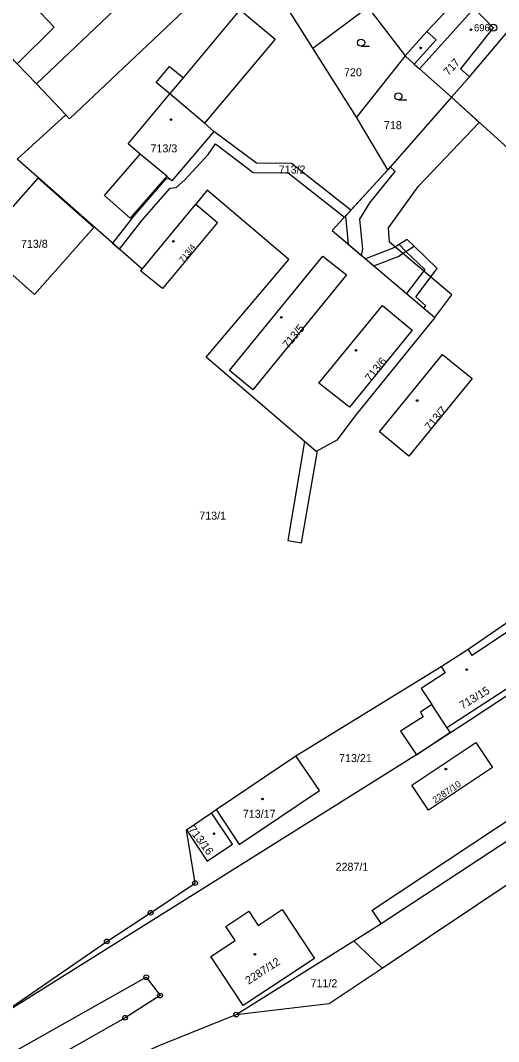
# Model space of a CAD drawing. Extents: x -504988 to -494607, y -1123820 to -1114018.
# Drawn here: x -497098.9 to -496997.3, y -1120700.3 to -1120483.5 of the extents above; entities that cross this region are included whole.
import ezdxf

# ---------------------------------------------------------------- set-up
doc = ezdxf.new("R2010")
doc.units = 0
for name, color, linetype in [('Hranice parcel', 7, 'Continuous'), ('Parcelní čísla', 7, 'Continuous'), ('Vnitřní kresba', 7, 'Continuous'), ('Věcná břemena k části', 7, 'Continuous'), ('Značky bodu BP', 7, 'Continuous'), ('Značky budov', 7, 'Continuous'), ('Značky kultur', 7, 'Continuous')]:
    doc.layers.add(name, color=color, linetype=linetype)

msp = doc.modelspace()

# ---------------------------------------------------------------- linework, layer by layer
at = {"layer": 'Hranice parcel'}
for p, q in [((-497036.74, -1120489.41), (-497045.24, -1120475.9)), ((-497027.49, -1120504.03), (-497036.74, -1120489.41)), ((-497017.14, -1120491.02), (-497027.49, -1120504.03)), ((-496992.06, -1120513.61), (-497007.31, -1120499.8)), ((-497089.26, -1120503.55), (-497099.54, -1120513)), ((-497020.79, -1120515.21), (-497027.49, -1120504.03)), ((-497073.03, -1120536.32), (-497099.54, -1120513)), ((-497020.79, -1120515.21), (-497032.63, -1120528.13)), ((-497073.03, -1120536.32), (-497061.59, -1120522.52)), ((-497032.63, -1120528.13), (-497010.83, -1120546.57)), ((-497029.57, -1120537.52), (-497049.49, -1120561.97)), ((-497036.02, -1120575.05), (-497059.4, -1120555.02)), ((-497003.77, -1120617.01), (-496995.6, -1120611.41)), ((-497009.5, -1120620.68), (-497003.77, -1120617.01)), ((-497040.34, -1120639.64), (-497009.5, -1120620.68)), ((-497014.72, -1120639.43), (-497106.09, -1120696.67)), ((-497057.29, -1120651.05), (-497040.34, -1120639.64)), ((-497022.21, -1120675.27), (-496969.26, -1120640.45)), ((-497058.26, -1120651.79), (-497057.29, -1120651.05)), ((-497063.61, -1120655.36), (-497058.26, -1120651.79)), ((-497061.78, -1120666.7), (-497063.61, -1120655.36)), ((-497028.03, -1120678.93), (-497022.21, -1120675.27)), ((-497106.09, -1120696.67), (-497080.53, -1120679.07)), ((-497053.03, -1120694.62), (-497028.03, -1120678.93)), ((-497069.38, -1120701.19), (-497053.03, -1120694.62))]:
    msp.add_line(p, q, dxfattribs=at)
for points in [[(-497158.04, -1120431.67), (-497099.59, -1120492.76), (-497095.5, -1120496.96), (-497089.26, -1120503.55)], [(-497051.44, -1120469.37), (-497088.42, -1120504.44), (-497089.26, -1120503.55)], [(-497000.39, -1120472.99), (-497012.51, -1120485.88), (-497017.14, -1120491.02)], [(-497059.79, -1120505.34), (-497057.75, -1120507.09), (-497066.7, -1120517.58), (-497067.75, -1120516.57), (-497075.56, -1120525.53), (-497081, -1120520.69), (-497073.41, -1120511.92), (-497075.98, -1120509.69), (-497067.16, -1120499.13), (-497070.05, -1120496.71), (-497067.17, -1120493.26), (-497064.25, -1120495.69), (-497052.18, -1120481.23), (-497044.72, -1120487.47), (-497059.79, -1120505.34)], [(-497036.74, -1120489.41), (-497025.04, -1120480.72), (-497017.14, -1120491.02)], [(-497007.31, -1120499.8), (-497003.46, -1120495.51), (-496991.45, -1120481.25)], [(-497017.14, -1120491.02), (-497015.18, -1120492.8), (-497014.07, -1120493.79), (-497007.31, -1120499.8)], [(-497007.31, -1120499.8), (-497017.35, -1120511.28), (-497020.79, -1120515.21)], [(-497083.31, -1120527.46), (-497095.9, -1120541.68), (-497107.7, -1120531.23), (-497095.13, -1120517.03), (-497083.31, -1120527.46)], [(-497059.4, -1120555.02), (-497041.84, -1120534.29), (-497059.23, -1120519.55), (-497061.59, -1120522.52)], [(-497061.59, -1120522.52), (-497057.01, -1120526.41), (-497068.66, -1120540.4), (-497073.31, -1120536.74), (-497073.03, -1120536.32)], [(-497049.49, -1120561.97), (-497054.46, -1120557.86), (-497034.59, -1120533.58), (-497029.57, -1120537.52)], [(-497028.94, -1120565.63), (-497035.45, -1120560.53), (-497021.94, -1120544.05), (-497015.66, -1120549.28), (-497028.94, -1120565.63)], [(-497010.83, -1120546.57), (-497027.54, -1120567.21), (-497031.62, -1120572.67), (-497036.02, -1120575.05)], [(-497009.16, -1120554.45), (-497002.92, -1120559.57), (-497016.38, -1120576.03), (-497022.59, -1120570.89), (-497009.16, -1120554.45)], [(-497022.03, -1120684.74), (-496961.65, -1120644.41), (-496886.64, -1120597.59), (-496881.11, -1120595.42), (-496871.51, -1120600.1)], [(-497014.72, -1120639.43), (-497007.53, -1120634.67), (-497008.27, -1120633.64), (-496989.5, -1120621.46), (-496994.97, -1120613.04), (-497002.87, -1120618.34), (-497003.77, -1120617.01)], [(-496974.34, -1120620.98), (-496975.31, -1120621.59), (-496978.97, -1120616.02), (-497003.25, -1120632), (-497014.72, -1120639.43)], [(-497009.5, -1120620.68), (-497008.62, -1120622.02), (-497013.7, -1120625.35), (-497011.46, -1120628.78), (-497013.9, -1120630.38), (-497013.28, -1120631.35), (-497018.1, -1120634.44), (-497014.72, -1120639.43)], [(-497022.21, -1120675.27), (-497024.15, -1120672.41), (-496971.29, -1120637.49)], [(-497012.15, -1120651.23), (-497015.7, -1120645.89), (-497002.09, -1120636.84), (-496998.54, -1120642.16), (-497012.15, -1120651.23)], [(-497057.29, -1120651.05), (-497052.37, -1120658.46), (-497035.34, -1120647.02), (-497040.34, -1120639.64)], [(-497063.61, -1120655.36), (-497059.2, -1120662), (-497053.81, -1120658.42), (-497058.26, -1120651.79)], [(-497080.53, -1120679.07), (-497071.21, -1120672.99), (-497061.78, -1120666.7)], [(-497043.23, -1120672.3), (-497036.36, -1120682.67), (-497051.52, -1120692.69), (-497058.4, -1120682.3), (-497053.26, -1120678.91), (-497055.24, -1120675.91), (-497050.34, -1120672.68), (-497048.36, -1120675.68), (-497043.23, -1120672.3)], [(-497028.03, -1120678.93), (-497026.8, -1120680.12), (-497022.03, -1120684.74)], [(-497053.03, -1120694.62), (-497038.17, -1120692.84), (-497033.27, -1120692.25), (-497022.03, -1120684.74)], [(-497101.56, -1120703.26), (-497072.16, -1120686.67), (-497069.22, -1120690.57), (-497076.66, -1120695.27), (-497115.06, -1120717.1), (-497112.95, -1120720.61), (-497094.64, -1120712.57), (-497069.38, -1120701.19)]]:
    msp.add_lwpolyline(points, dxfattribs=at)
at = {"layer": 'Vnitřní kresba'}
for p, q in [((-497095.5, -1120496.96), (-497051.82, -1120455.54)), ((-497096.02, -1120480.44), (-497091.7, -1120484.96)), ((-497009.44, -1120488.65), (-497002.46, -1120480.91)), ((-497002.46, -1120480.91), (-496998.4, -1120485.05)), ((-497091.7, -1120484.96), (-497099.59, -1120492.76)), ((-497012.51, -1120485.88), (-497010.54, -1120487.65)), ((-496998.4, -1120485.05), (-497005.37, -1120493.79)), ((-497010.54, -1120487.65), (-497015.18, -1120492.8)), ((-497014.07, -1120493.79), (-497009.44, -1120488.65)), ((-497005.37, -1120493.79), (-497003.46, -1120495.51)), ((-497067.16, -1120499.13), (-497064.25, -1120495.69)), ((-497059.79, -1120505.34), (-497067.16, -1120499.13)), ((-497067.75, -1120516.57), (-497073.41, -1120511.92)), ((-497008.27, -1120633.64), (-497011.46, -1120628.78))]:
    msp.add_line(p, q, dxfattribs=at)
at = {"layer": 'Věcná břemena k části'}
for points in [[(-497007.2, -1120541.79), (-497020.43, -1120530.59), (-497020.64, -1120527.55), (-497014.27, -1120518.72), (-497001.4, -1120505.15), (-497007.31, -1120499.8), (-497017.35, -1120511.28), (-497020.79, -1120515.21), (-497032.63, -1120528.13), (-497010.83, -1120546.57)], [(-497029.84, -1120525.09), (-497028.69, -1120523.83), (-497041.28, -1120513.89), (-497048.75, -1120513.81), (-497057.75, -1120507.09), (-497066.7, -1120517.58), (-497067.17, -1120517.13), (-497068.03, -1120517.25), (-497074.52, -1120524.63), (-497079.33, -1120530.78), (-497077.82, -1120532.1), (-497072.98, -1120525.91), (-497067.03, -1120519.13), (-497065.82, -1120518.97), (-497063.98, -1120517.38), (-497059, -1120511.96), (-497057.44, -1120509.74), (-497049.43, -1120515.81), (-497041.98, -1120515.89), (-497030.04, -1120525.31)], [(-497020.28, -1120514.63), (-497020.79, -1120515.21), (-497029.84, -1120525.09), (-497029.25, -1120530.99), (-497026.39, -1120533.41), (-497026.11, -1120532.11), (-497026.77, -1120525.73), (-497024.61, -1120522.21), (-497019.23, -1120515.56)], [(-497015.24, -1120531.43), (-497016.67, -1120530.03), (-497018.37, -1120531.09), (-497019.53, -1120531.81), (-497025.54, -1120534.13), (-497023.8, -1120535.6), (-497018.63, -1120533.61), (-497016.95, -1120532.55)], [(-497016.67, -1120530.03), (-497018.37, -1120531.09), (-497016.95, -1120532.55), (-497012.98, -1120536.42), (-497016.82, -1120541.5), (-497013.13, -1120544.63), (-497012.76, -1120544.08), (-497014.83, -1120542.18), (-497010.32, -1120536.22), (-497015.24, -1120531.43)], [(-497038.49, -1120572.93), (-497042.09, -1120593.95), (-497039.13, -1120594.45), (-497035.79, -1120574.93), (-497036.02, -1120575.05)], [(-497035.79, -1120574.93), (-497036.02, -1120575.05), (-497038.49, -1120572.93), (-497042.09, -1120593.95), (-497039.13, -1120594.45)]]:
    msp.add_lwpolyline(points, close=True, dxfattribs=at)
at = {"layer": 'Značky bodu BP'}
for centre, radius in [((-496998.4, -1120485.05), 0.75), ((-496998.4, -1120485.05), 0.03), ((-497061.78, -1120666.7), 0.5), ((-497061.78, -1120666.7), 0.0303), ((-497071.21, -1120672.99), 0.5), ((-497071.21, -1120672.99), 0.0303), ((-497080.53, -1120679.07), 0.5), ((-497080.53, -1120679.07), 0.0303), ((-497072.16, -1120686.67), 0.5), ((-497072.16, -1120686.67), 0.0303), ((-497069.22, -1120690.57), 0.5), ((-497069.22, -1120690.57), 0.0303), ((-497053.03, -1120694.62), 0.5), ((-497053.03, -1120694.62), 0.0303), ((-497076.66, -1120695.27), 0.5), ((-497076.66, -1120695.27), 0.0303)]:
    msp.add_circle(centre, radius, dxfattribs=at)
at = {"layer": 'Značky budov'}
for centre in [(-497003.12, -1120485.48), (-497013.85, -1120489.34), (-497066.9, -1120504.58), (-497066.4, -1120530.4), (-497043.43, -1120546.55), (-497027.58, -1120553.57), (-497014.58, -1120564.23), (-497004.06, -1120621.36), (-497008.47, -1120642.49), (-497047.46, -1120648.83), (-497057.75, -1120656.21), (-497049.06, -1120681.81)]:
    msp.add_circle(centre, 0.175, dxfattribs=at)
at = {"layer": 'Značky kultur'}
for p, q in [((-497026.48, -1120488.99), (-497024.73, -1120488.99)), ((-497018.55, -1120500.38), (-497016.8, -1120500.38))]:
    msp.add_line(p, q, dxfattribs=at)
for centre in [(-497026.48, -1120488.24), (-497018.55, -1120499.63)]:
    msp.add_circle(centre, 0.75, dxfattribs=at)

# ---------------------------------------------------------------- texts
at = {"layer": 'Parcelní čísla'}
for s, height, rotation, p in [('717', 1.7, 48, (-497007.91, -1120495.35)), ('713/4', 1.3, 52, (-497064.28, -1120535.08)), ('713/5', 1.7, 50, (-497042.04, -1120553.29)), ('713/6', 1.7, 51, (-497024.51, -1120560.34)), ('713/7', 1.7, 50, (-497011.83, -1120570.72)), ('713/15', 1.7, 31, (-497004.95, -1120629.84)), ('2287/10', 1.4, 34, (-497010.72, -1120649.8)), ('713/16', 1.7, 307, (-497063.27, -1120655.35)), ('2287/12', 1.7, 33, (-497050.41, -1120688.29))]:
    msp.add_text(s, height=height, rotation=rotation, dxfattribs=at).set_placement(p)
for s, p in [('720', (-497030.11, -1120495.37)), ('718', (-497021.64, -1120506.6)), ('713/3', (-497071.24, -1120511.53)), ('713/2', (-497044, -1120516.03)), ('713/8', (-497098.77, -1120531.8)), ('713/1', (-497060.88, -1120589.51)), ('713/21', (-497031.17, -1120641)), ('713/17', (-497051.62, -1120652.83)), ('2287/1', (-497031.91, -1120664.08)), ('711/2', (-497037.23, -1120688.8))]:
    msp.add_text(s, height=1.7, dxfattribs=at).set_placement(p)
at = {"layer": 'Značky bodu BP'}
msp.add_text('696', height=1.5, dxfattribs=at).set_placement((-497002.5, -1120485.8))

doc.saveas('drawing.dxf')
